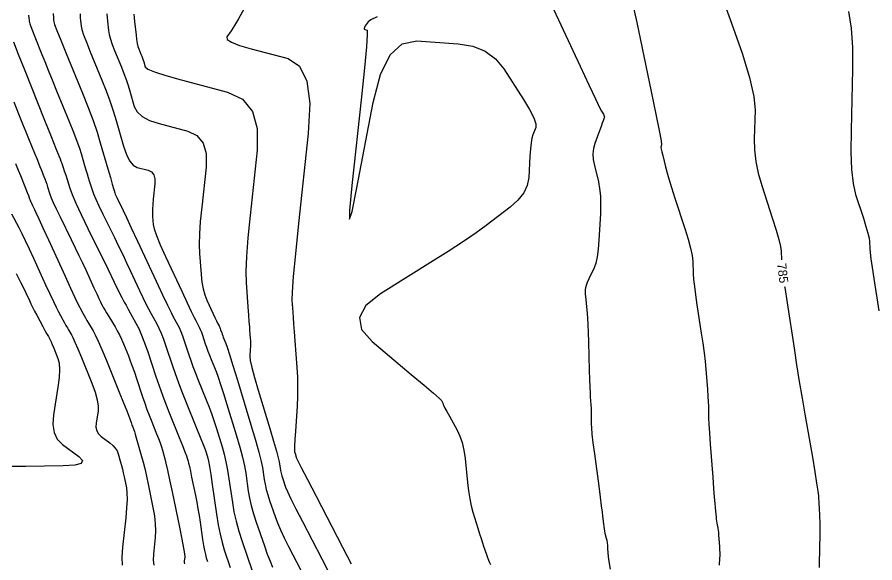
# Model space of a CAD drawing. Extents: x 2082232 to 2083549, y 592624 to 593832.
# Drawn here: x 2082963.1 to 2083030, y 593080 to 593122.5 of the extents above; entities that cross this region are included whole.
import ezdxf

# ---------------------------------------------------------------- set-up
doc = ezdxf.new("R2010")
doc.units = 0
doc.layers.add('DT_X_Contour_Major', color=7, linetype='Continuous')
doc.layers.add('DT_X_Contour_Minor', color=7, linetype='Continuous')

msp = doc.modelspace()

# ---------------------------------------------------------------- linework, layer by layer
at = {"layer": 'DT_X_Contour_Major'}
for points in [[(2083016.343, 593128.844), (2083018.828, 593122.033), (2083019.641, 593119.693), (2083020.216, 593117.781), (2083020.551, 593116.297), (2083020.649, 593115.241), (2083020.59, 593112.995), (2083020.61, 593112.137), (2083020.715, 593111.246), (2083020.905, 593110.322), (2083021.179, 593109.366), (2083022.022, 593106.772), (2083022.301, 593105.884), (2083022.503, 593105.166), (2083022.63, 593104.619), (2083022.681, 593104.241), (2083022.711, 593103.572)], [(2082972.231, 593122.726), (2082972.258, 593122.465), (2082972.293, 593122.123), (2082972.401, 593121.102), (2082972.444, 593120.748), (2082972.494, 593120.449), (2082972.55, 593120.207), (2082972.612, 593120.021), (2082972.785, 593119.599), (2082972.847, 593119.442), (2082972.903, 593119.29), (2082972.952, 593119.142), (2082972.996, 593118.998), (2082973.105, 593118.618), (2082973.311, 593118.448), (2082973.846, 593118.224), (2082974.711, 593117.944), (2082975.906, 593117.609), (2082979.532, 593116.643), (2082980.697, 593116.088), (2082981.469, 593115.148), (2082981.85, 593113.821), (2082981.84, 593112.11), (2082981.291, 593107.032), (2082981.117, 593105.277), (2082981.008, 593103.821), (2082980.962, 593102.664), (2082980.982, 593101.805), (2082981.119, 593099.916), (2082981.166, 593099.268), (2082981.204, 593098.743), (2082981.233, 593098.341), (2082981.254, 593098.061), (2082981.298, 593097.477), (2082981.31, 593097.259), (2082981.315, 593097.043), (2082981.313, 593096.83), (2082981.303, 593096.619), (2082981.266, 593096.06), (2082981.297, 593095.737), (2082981.415, 593095.187), (2082981.622, 593094.411), (2082981.918, 593093.408), (2082982.824, 593090.431), (2082983.124, 593089.431), (2082983.346, 593088.665), (2082983.49, 593088.132), (2082983.556, 593087.833), (2082983.626, 593087.346), (2082983.66, 593087.157), (2082983.707, 593086.953), (2082983.768, 593086.735), (2082983.843, 593086.502), (2082984.062, 593085.863), (2082984.205, 593085.517), (2082984.47, 593084.955), (2082984.856, 593084.178), (2082985.365, 593083.187), (2082986.883, 593080.256), (2082987.4, 593079.257)], [(2082962.855, 593120.573), (2082963.222, 593119.616), (2082963.729, 593118.331), (2082965.269, 593114.467), (2082965.777, 593113.191), (2082966.148, 593112.261), (2082966.38, 593111.677), (2082966.476, 593111.44), (2082966.546, 593111.268), (2082966.57, 593111.208), (2082966.591, 593111.156), (2082966.608, 593111.114), (2082966.622, 593111.08), (2082966.654, 593111.002), (2082966.679, 593110.928), (2082966.731, 593110.766), (2082966.811, 593110.516), (2082966.918, 593110.177), (2082967.24, 593109.155), (2082967.418, 593108.672), (2082967.711, 593107.988), (2082968.12, 593107.104), (2082968.645, 593106.02), (2082970.196, 593102.861), (2082970.706, 593101.824), (2082971.07, 593101.082), (2082971.29, 593100.636), (2082971.364, 593100.484), (2082971.369, 593100.473), (2082971.398, 593100.421), (2082971.481, 593100.273), (2082971.618, 593100.028), (2082971.809, 593099.687), (2082972.391, 593098.65), (2082972.611, 593098.218), (2082972.838, 593097.702), (2082973.071, 593097.101), (2082973.309, 593096.415), (2082973.953, 593094.473), (2082974.199, 593093.747), (2082974.457, 593093.027), (2082974.726, 593092.312), (2082975.006, 593091.603), (2082975.768, 593089.719), (2082976.022, 593089.089), (2082976.21, 593088.613), (2082976.333, 593088.29), (2082976.392, 593088.121), (2082976.461, 593087.876), (2082976.497, 593087.729), (2082976.555, 593087.472), (2082976.633, 593087.104), (2082976.733, 593086.627), (2082977.026, 593085.207), (2082977.131, 593084.678), (2082977.228, 593084.155), (2082977.315, 593083.639), (2082977.393, 593083.13), (2082977.588, 593081.78), (2082977.661, 593081.311), (2082977.734, 593080.916), (2082977.806, 593080.596), (2082977.878, 593080.35), (2082977.979, 593080.055)], [(2083022.959, 593101.488), (2083022.968, 593101.42), (2083023.148, 593100.226), (2083023.689, 593096.696), (2083023.894, 593095.381), (2083024.103, 593094.082), (2083024.316, 593092.8), (2083024.533, 593091.534), (2083025.117, 593088.182), (2083025.311, 593087.051), (2083025.454, 593086.172), (2083025.545, 593085.546), (2083025.586, 593085.173), (2083025.628, 593084.513), (2083025.642, 593084.271), (2083025.655, 593084.039), (2083025.666, 593083.818), (2083025.676, 593083.607), (2083025.698, 593083.058), (2083025.704, 593082.796), (2083025.703, 593082.421), (2083025.695, 593081.933), (2083025.682, 593081.333), (2083025.637, 593079.582)]]:
    msp.add_lwpolyline(points, dxfattribs=at)
at = {"layer": 'DT_X_Contour_Minor'}
for points in [[(2083011.027, 593123.937), (2083011.442, 593122.073), (2083012.563, 593116.696), (2083012.928, 593114.925), (2083013.185, 593113.648), (2083013.332, 593112.862), (2083013.37, 593112.57), (2083013.324, 593112.445), (2083013.32, 593112.364), (2083013.339, 593112.212), (2083013.383, 593111.99), (2083013.451, 593111.699), (2083013.664, 593110.827), (2083013.77, 593110.43), (2083013.929, 593109.891), (2083014.14, 593109.211), (2083014.404, 593108.391), (2083015.177, 593106.014), (2083015.432, 593105.187), (2083015.62, 593104.489), (2083015.739, 593103.92), (2083015.79, 593103.48), (2083015.834, 593102.478), (2083015.865, 593102.046), (2083015.923, 593101.501), (2083016.008, 593100.843), (2083016.121, 593100.073), (2083016.459, 593097.868), (2083016.576, 593097.072), (2083016.673, 593096.335), (2083016.751, 593095.659), (2083016.809, 593095.042), (2083016.938, 593093.479), (2083016.98, 593092.945), (2083017.009, 593092.514), (2083017.025, 593092.187), (2083017.028, 593091.963), (2083017.018, 593091.505), (2083017.024, 593091.233), (2083017.049, 593090.761), (2083017.093, 593090.089), (2083017.156, 593089.216), (2083017.349, 593086.622), (2083017.415, 593085.746), (2083017.468, 593085.062), (2083017.508, 593084.572), (2083017.535, 593084.274), (2083017.589, 593083.736), (2083017.61, 593083.541), (2083017.632, 593083.361), (2083017.655, 593083.194), (2083017.68, 593083.041), (2083017.746, 593082.652), (2083017.77, 593082.493), (2083017.792, 593082.309), (2083017.812, 593082.099), (2083017.83, 593081.863), (2083017.875, 593081.201), (2083017.888, 593080.959), (2083017.895, 593080.73), (2083017.896, 593080.513), (2083017.89, 593080.31), (2083017.866, 593079.784)], [(2082964.02, 593122.641), (2082964.049, 593122.414), (2082964.068, 593122.261), (2082964.078, 593122.183), (2082964.09, 593122.075), (2082964.12, 593121.974), (2082964.2, 593121.756), (2082964.331, 593121.418), (2082964.511, 593120.961), (2082965.059, 593119.586), (2082965.285, 593119.022), (2082965.552, 593118.362), (2082965.86, 593117.606), (2082966.209, 593116.754), (2082967.194, 593114.353), (2082967.529, 593113.522), (2082967.797, 593112.829), (2082967.998, 593112.275), (2082968.131, 593111.859), (2082968.396, 593110.934), (2082968.493, 593110.599), (2082968.586, 593110.285), (2082968.674, 593109.994), (2082968.757, 593109.724), (2082968.974, 593109.034), (2082969.088, 593108.722), (2082969.266, 593108.302), (2082969.508, 593107.775), (2082969.814, 593107.14), (2082970.716, 593105.304), (2082971.046, 593104.628), (2082971.36, 593103.977), (2082971.658, 593103.352), (2082971.939, 593102.753), (2082972.669, 593101.187), (2082972.929, 593100.635), (2082973.164, 593100.154), (2082973.373, 593099.744), (2082973.557, 593099.404), (2082974.012, 593098.592), (2082974.185, 593098.254), (2082974.363, 593097.85), (2082974.545, 593097.379), (2082974.731, 593096.842), (2082975.235, 593095.322), (2082975.44, 593094.724), (2082975.679, 593094.068), (2082975.951, 593093.356), (2082976.257, 593092.587), (2082977.117, 593090.461), (2082977.405, 593089.743), (2082977.625, 593089.185), (2082977.776, 593088.787), (2082977.859, 593088.548), (2082977.987, 593088.125), (2082978.045, 593087.877), (2082978.123, 593087.452), (2082978.22, 593086.849), (2082978.336, 593086.068), (2082978.672, 593083.749), (2082978.804, 593082.924), (2082978.949, 593082.187), (2082979.107, 593081.539), (2082979.277, 593080.979), (2082979.748, 593079.604)], [(2082965.94, 593122.769), (2082965.955, 593122.436), (2082965.964, 593122.283), (2082965.982, 593122.118), (2082966.047, 593121.919), (2082966.23, 593121.443), (2082966.531, 593120.693), (2082966.95, 593119.666), (2082968.223, 593116.563), (2082968.668, 593115.448), (2082969.049, 593114.434), (2082969.365, 593113.518), (2082969.617, 593112.702), (2082970.203, 593110.659), (2082970.398, 593109.98), (2082970.544, 593109.474), (2082970.64, 593109.141), (2082970.688, 593108.982), (2082970.748, 593108.789), (2082970.78, 593108.702), (2082970.83, 593108.585), (2082970.897, 593108.437), (2082970.983, 593108.26), (2082971.235, 593107.746), (2082971.386, 593107.431), (2082971.65, 593106.872), (2082972.026, 593106.069), (2082972.514, 593105.021), (2082973.968, 593101.901), (2082974.46, 593100.85), (2082974.847, 593100.036), (2082975.129, 593099.459), (2082975.305, 593099.121), (2082975.634, 593098.534), (2082975.759, 593098.29), (2082975.887, 593097.998), (2082976.018, 593097.658), (2082976.153, 593097.27), (2082976.517, 593096.172), (2082976.665, 593095.74), (2082976.838, 593095.266), (2082977.035, 593094.752), (2082977.256, 593094.196), (2082977.877, 593092.66), (2082978.101, 593092.088), (2082978.308, 593091.526), (2082978.498, 593090.972), (2082978.671, 593090.427), (2082979.11, 593088.986), (2082979.266, 593088.426), (2082979.407, 593087.826), (2082979.532, 593087.188), (2082979.641, 593086.509), (2082979.91, 593084.649), (2082980.034, 593083.935), (2082980.203, 593083.191), (2082980.417, 593082.415), (2082980.676, 593081.608), (2082981.428, 593079.414)], [(2082968.037, 593122.755), (2082968.056, 593122.445), (2082968.074, 593122.23), (2082968.121, 593121.78), (2082968.179, 593121.528), (2082968.318, 593121.112), (2082968.537, 593120.531), (2082968.837, 593119.785), (2082969.744, 593117.575), (2082970.068, 593116.756), (2082970.36, 593115.959), (2082970.621, 593115.183), (2082970.85, 593114.428), (2082971.42, 593112.442), (2082971.646, 593111.78), (2082971.899, 593111.282), (2082972.178, 593110.95), (2082972.484, 593110.783), (2082973.333, 593110.556), (2082973.606, 593110.426), (2082973.787, 593110.206), (2082973.876, 593109.895), (2082973.874, 593109.494), (2082973.745, 593108.305), (2082973.705, 593107.885), (2082973.681, 593107.518), (2082973.674, 593107.204), (2082973.683, 593106.943), (2082973.728, 593106.316), (2082973.802, 593105.984), (2082973.989, 593105.458), (2082974.29, 593104.738), (2082974.704, 593103.825), (2082975.959, 593101.13), (2082976.381, 593100.228), (2082976.703, 593099.546), (2082976.927, 593099.082), (2082977.053, 593098.837), (2082977.255, 593098.476), (2082977.332, 593098.326), (2082977.411, 593098.146), (2082977.492, 593097.937), (2082977.575, 593097.698), (2082977.799, 593097.022), (2082977.89, 593096.755), (2082977.997, 593096.464), (2082978.118, 593096.147), (2082978.254, 593095.805), (2082978.636, 593094.859), (2082978.797, 593094.433), (2082978.992, 593093.866), (2082979.221, 593093.157), (2082979.484, 593092.305), (2082980.232, 593089.847), (2082980.487, 593088.974), (2082980.691, 593088.201), (2082980.844, 593087.526), (2082980.946, 593086.951), (2082981.149, 593085.548), (2082981.245, 593085.001), (2082981.382, 593084.414), (2082981.558, 593083.785), (2082981.774, 593083.115), (2082982.405, 593081.274), (2082982.633, 593080.63), (2082982.843, 593080.078), (2082983.035, 593079.618)], [(2082970.134, 593122.74), (2082970.157, 593122.455), (2082970.183, 593122.176), (2082970.261, 593121.441), (2082970.312, 593121.138), (2082970.406, 593120.781), (2082970.544, 593120.369), (2082970.724, 593119.903), (2082971.264, 593118.587), (2082971.457, 593118.099), (2082971.631, 593117.625), (2082971.787, 593117.162), (2082971.923, 593116.713), (2082972.262, 593115.53), (2082972.478, 593115.114), (2082972.873, 593114.753), (2082973.445, 593114.447), (2082974.195, 593114.196), (2082976.433, 593113.6), (2082977.151, 593113.257), (2082977.628, 593112.677), (2082977.863, 593111.858), (2082977.857, 593110.802), (2082977.518, 593107.668), (2082977.412, 593106.562), (2082977.35, 593105.596), (2082977.33, 593104.768), (2082977.354, 593104.079), (2082977.473, 593102.428), (2082977.535, 593101.839), (2082977.629, 593101.309), (2082977.757, 593100.84), (2082977.917, 593100.43), (2082978.389, 593099.416), (2082978.548, 593099.077), (2082978.669, 593098.821), (2082978.753, 593098.646), (2082978.8, 593098.554), (2082978.877, 593098.418), (2082978.906, 593098.362), (2082978.935, 593098.294), (2082978.966, 593098.215), (2082978.997, 593098.126), (2082979.081, 593097.871), (2082979.116, 593097.771), (2082979.156, 593097.662), (2082979.201, 593097.542), (2082979.252, 593097.414), (2082979.396, 593097.058), (2082979.493, 593096.778), (2082979.675, 593096.206), (2082979.943, 593095.341), (2082980.297, 593094.184), (2082981.355, 593090.708), (2082981.708, 593089.523), (2082981.976, 593088.575), (2082982.156, 593087.865), (2082982.251, 593087.392), (2082982.388, 593086.447), (2082982.453, 593086.079), (2082982.544, 593085.683), (2082982.663, 593085.26), (2082982.809, 593084.809), (2082983.234, 593083.569), (2082983.419, 593083.073), (2082983.656, 593082.516), (2082983.946, 593081.898), (2082984.288, 593081.219), (2082985.268, 593079.326)], [(2082980.807, 593123.103), (2082980.378, 593122.356), (2082980.222, 593122.088), (2082980.075, 593121.845), (2082979.938, 593121.627), (2082979.811, 593121.434), (2082979.484, 593120.952), (2082979.511, 593120.758), (2082979.837, 593120.538), (2082980.462, 593120.291), (2082981.386, 593120.019), (2082984.247, 593119.256), (2082985.15, 593118.677), (2082985.714, 593117.511), (2082985.939, 593115.758), (2082985.823, 593113.418), (2082985.064, 593106.395), (2082984.818, 593104.047), (2082984.649, 593102.269), (2082984.558, 593101.062), (2082984.545, 593100.426), (2082984.613, 593099.49), (2082984.642, 593099.087), (2082984.68, 593098.578), (2082984.725, 593097.966), (2082984.779, 593097.248), (2082984.932, 593095.194), (2082984.976, 593094.428), (2082984.994, 593093.67), (2082984.985, 593092.92), (2082984.95, 593092.178), (2082984.821, 593090.211), (2082984.781, 593089.557), (2082984.758, 593089.071), (2082984.753, 593088.753), (2082984.764, 593088.603), (2082984.818, 593088.428), (2082984.835, 593088.369), (2082984.848, 593088.324), (2082984.857, 593088.292), (2082984.861, 593088.274), (2082984.865, 593088.246), (2082984.867, 593088.235), (2082984.87, 593088.223), (2082984.873, 593088.21), (2082984.878, 593088.196), (2082984.891, 593088.158), (2082984.991, 593087.96), (2082985.283, 593087.393), (2082985.767, 593086.458), (2082986.442, 593085.154), (2082988.497, 593081.187), (2082989.173, 593079.883)], [(2082991.183, 593122.507), (2082990.698, 593122.274), (2082990.483, 593122.118), (2082990.269, 593121.801), (2082990.206, 593121.695), (2082990.18, 593121.615), (2082990.19, 593121.56), (2082990.236, 593121.53), (2082990.406, 593121.485), (2082990.427, 593121.146), (2082990.362, 593120.165), (2082990.211, 593118.542), (2082989.974, 593116.276), (2082989.228, 593109.376), (2082989.043, 593107.424), (2082989.047, 593106.743), (2082989.24, 593107.332), (2082989.623, 593109.192), (2082990.896, 593115.846), (2082991.466, 593118.018), (2082992.219, 593119.543), (2082993.156, 593120.422), (2082994.278, 593120.654), (2082997.513, 593120.409), (2082998.645, 593120.218), (2082999.617, 593119.828), (2083000.427, 593119.239), (2083001.077, 593118.451), (2083002.593, 593116.084), (2083003.08, 593115.281), (2083003.404, 593114.646), (2083003.564, 593114.18), (2083003.562, 593113.882), (2083003.337, 593113.314), (2083003.259, 593113.049), (2083003.194, 593112.683), (2083003.142, 593112.214), (2083003.103, 593111.644), (2083003.016, 593109.986), (2083002.9, 593109.376), (2083002.618, 593108.787), (2083002.17, 593108.22), (2083001.556, 593107.675), (2082999.696, 593106.251), (2082998.903, 593105.67), (2082997.916, 593104.995), (2082996.737, 593104.226), (2082995.365, 593103.363), (2082991.45, 593100.935), (2082990.308, 593100.019), (2082989.82, 593099.091), (2082989.985, 593098.151), (2082990.804, 593097.198), (2082993.858, 593094.644), (2082994.864, 593093.798), (2082995.591, 593093.177), (2082996.038, 593092.782), (2082996.207, 593092.611), (2082996.285, 593092.456), (2082996.31, 593092.403), (2082996.33, 593092.36), (2082996.343, 593092.327), (2082996.349, 593092.303), (2082996.358, 593092.255), (2082996.389, 593092.188), (2082996.478, 593092.022), (2082996.623, 593091.756), (2082996.825, 593091.393), (2082997.441, 593090.29), (2082997.651, 593089.842), (2082997.823, 593089.323), (2082997.954, 593088.735), (2082998.046, 593088.076), (2082998.238, 593086.225), (2082998.319, 593085.559), (2082998.417, 593084.951), (2082998.532, 593084.4), (2082998.665, 593083.905), (2082999.042, 593082.664), (2082999.176, 593082.227), (2082999.296, 593081.846), (2082999.4, 593081.521), (2082999.49, 593081.252), (2082999.709, 593080.61), (2082999.79, 593080.381), (2082999.872, 593080.176), (2082999.952, 593079.993), (2083000.032, 593079.834)], [(2083004.946, 593123.122), (2083007.013, 593118.676), (2083007.698, 593117.206), (2083008.204, 593116.13), (2083008.531, 593115.45), (2083008.677, 593115.163), (2083008.829, 593114.927), (2083008.876, 593114.842), (2083008.903, 593114.767), (2083008.911, 593114.699), (2083008.9, 593114.641), (2083008.842, 593114.496), (2083008.806, 593114.402), (2083008.742, 593114.227), (2083008.648, 593113.972), (2083008.526, 593113.637), (2083008.162, 593112.636), (2083008.058, 593112.248), (2083008.016, 593111.833), (2083008.039, 593111.392), (2083008.125, 593110.924), (2083008.438, 593109.642), (2083008.536, 593109.126), (2083008.595, 593108.54), (2083008.614, 593107.882), (2083008.594, 593107.155), (2083008.487, 593105.119), (2083008.433, 593104.411), (2083008.352, 593103.814), (2083008.243, 593103.327), (2083008.106, 593102.95), (2083007.706, 593102.094), (2083007.575, 593101.801), (2083007.481, 593101.565), (2083007.426, 593101.385), (2083007.409, 593101.261), (2083007.413, 593101.007), (2083007.418, 593100.886), (2083007.431, 593100.712), (2083007.45, 593100.486), (2083007.476, 593100.208), (2083007.555, 593099.396), (2083007.584, 593099.028), (2083007.612, 593098.532), (2083007.639, 593097.909), (2083007.664, 593097.158), (2083007.73, 593094.985), (2083007.754, 593094.243), (2083007.775, 593093.647), (2083007.794, 593093.196), (2083007.811, 593092.892), (2083007.852, 593092.274), (2083007.865, 593092.044), (2083007.874, 593091.817), (2083007.879, 593091.594), (2083007.88, 593091.374), (2083007.877, 593090.791), (2083007.892, 593090.481), (2083007.939, 593089.988), (2083008.017, 593089.313), (2083008.127, 593088.456), (2083008.464, 593085.926), (2083008.577, 593085.068), (2083008.665, 593084.392), (2083008.728, 593083.899), (2083008.765, 593083.588), (2083008.831, 593083.002), (2083008.857, 593082.791), (2083008.886, 593082.598), (2083008.918, 593082.424), (2083008.954, 593082.267), (2083009.052, 593081.872), (2083009.087, 593081.712), (2083009.117, 593081.527), (2083009.142, 593081.316), (2083009.162, 593081.081), (2083009.209, 593080.421), (2083009.253, 593080.054), (2083009.351, 593079.451)], [(2083027.93, 593122.941), (2083028.144, 593121.636), (2083028.253, 593120.136), (2083028.258, 593118.441), (2083028.133, 593113.661), (2083028.121, 593112.005), (2083028.177, 593110.623), (2083028.301, 593109.514), (2083028.494, 593108.679), (2083029.099, 593106.818), (2083029.299, 593106.181), (2083029.445, 593105.665), (2083029.536, 593105.272), (2083029.572, 593105.001), (2083029.597, 593104.44), (2083029.623, 593104.137), (2083029.684, 593103.649), (2083029.778, 593102.977), (2083029.907, 593102.119), (2083030.296, 593099.586)], [(2082962.876, 593115.878), (2082963.241, 593114.964), (2082963.552, 593114.186), (2082963.81, 593113.545), (2082964.015, 593113.041), (2082964.489, 593111.878), (2082964.655, 593111.472), (2082964.796, 593111.125), (2082964.912, 593110.837), (2082965.005, 593110.609), (2082965.217, 593110.079), (2082965.296, 593109.879), (2082965.371, 593109.675), (2082965.442, 593109.467), (2082965.511, 593109.256), (2082965.69, 593108.688), (2082965.789, 593108.418), (2082965.953, 593108.037), (2082966.182, 593107.542), (2082966.475, 593106.936), (2082967.344, 593105.168), (2082967.659, 593104.522), (2082967.953, 593103.91), (2082968.226, 593103.333), (2082968.478, 593102.79), (2082969.121, 593101.387), (2082969.338, 593100.916), (2082969.505, 593100.556), (2082969.624, 593100.307), (2082969.693, 593100.169), (2082969.813, 593099.947), (2082969.875, 593099.836), (2082969.972, 593099.669), (2082970.104, 593099.446), (2082970.271, 593099.168), (2082970.763, 593098.353), (2082970.942, 593098.041), (2082971.111, 593097.717), (2082971.27, 593097.381), (2082971.419, 593097.032), (2082971.802, 593096.087), (2082971.949, 593095.711), (2082972.105, 593095.291), (2082972.268, 593094.827), (2082972.44, 593094.32), (2082972.907, 593092.908), (2082973.08, 593092.396), (2082973.25, 593091.918), (2082973.415, 593091.474), (2082973.576, 593091.064), (2082973.999, 593090.015), (2082974.147, 593089.64), (2082974.273, 593089.301), (2082974.377, 593088.997), (2082974.458, 593088.729), (2082974.646, 593088.063), (2082974.735, 593087.715), (2082974.859, 593087.17), (2082975.019, 593086.428), (2082975.216, 593085.489), (2082975.787, 593082.723), (2082975.973, 593081.8), (2082976.102, 593081.108), (2082976.175, 593080.645), (2082976.191, 593080.412), (2082976.157, 593080.096), (2082976.153, 593079.984), (2082976.167, 593079.884)], [(2082963.001, 593111.093), (2082963.216, 593110.56), (2082963.387, 593110.138), (2082963.781, 593109.157), (2082963.912, 593108.83), (2082964.01, 593108.584), (2082964.074, 593108.419), (2082964.104, 593108.335), (2082964.14, 593108.22), (2082964.16, 593108.166), (2082964.194, 593108.088), (2082964.24, 593107.988), (2082964.3, 593107.865), (2082964.476, 593107.507), (2082964.594, 593107.257), (2082964.817, 593106.777), (2082965.144, 593106.067), (2082965.576, 593105.127), (2082966.867, 593102.312), (2082967.301, 593101.367), (2082967.638, 593100.645), (2082967.875, 593100.145), (2082968.015, 593099.867), (2082968.254, 593099.421), (2082968.35, 593099.247), (2082968.457, 593099.059), (2082968.574, 593098.857), (2082968.703, 593098.641), (2082969.062, 593098.046), (2082969.227, 593097.734), (2082969.452, 593097.246), (2082969.738, 593096.581), (2082970.085, 593095.739), (2082971.09, 593093.259), (2082971.424, 593092.432), (2082971.673, 593091.81), (2082971.836, 593091.394), (2082971.915, 593091.184), (2082972.009, 593090.898), (2082972.044, 593090.794), (2082972.079, 593090.697), (2082972.112, 593090.607), (2082972.145, 593090.524), (2082972.231, 593090.312), (2082972.273, 593090.191), (2082972.336, 593089.989), (2082972.42, 593089.704), (2082972.525, 593089.337), (2082972.831, 593088.251), (2082972.949, 593087.809), (2082973.074, 593087.3), (2082973.205, 593086.723), (2082973.342, 593086.078), (2082973.716, 593084.267), (2082973.832, 593083.612), (2082973.9, 593083.005), (2082973.921, 593082.446), (2082973.893, 593081.934), (2082973.756, 593080.635), (2082973.74, 593080.173), (2082973.794, 593079.762)], [(2082962.704, 593107.172), (2082963.262, 593106.084), (2082963.49, 593105.63), (2082963.755, 593105.082), (2082964.057, 593104.441), (2082964.396, 593103.708), (2082965.35, 593101.627), (2082965.68, 593100.913), (2082965.955, 593100.331), (2082966.173, 593099.882), (2082966.336, 593099.565), (2082966.696, 593098.896), (2082966.825, 593098.658), (2082966.941, 593098.449), (2082967.045, 593098.267), (2082967.136, 593098.113), (2082967.362, 593097.738), (2082967.474, 593097.522), (2082967.64, 593097.154), (2082967.861, 593096.634), (2082968.137, 593095.962), (2082968.945, 593093.967), (2082969.203, 593093.269), (2082969.372, 593092.673), (2082969.451, 593092.177), (2082969.441, 593091.782), (2082969.294, 593090.862), (2082969.278, 593090.537), (2082969.338, 593090.252), (2082969.476, 593090.007), (2082969.692, 593089.801), (2082970.369, 593089.306), (2082970.599, 593089.113), (2082970.784, 593088.906), (2082970.922, 593088.683), (2082971.014, 593088.447), (2082971.198, 593087.796), (2082971.266, 593087.542), (2082971.334, 593087.269), (2082971.401, 593086.977), (2082971.468, 593086.666), (2082971.645, 593085.811), (2082971.691, 593085.424), (2082971.699, 593084.902), (2082971.667, 593084.247), (2082971.596, 593083.457), (2082971.355, 593081.174), (2082971.301, 593080.394), (2082971.317, 593079.769)], [(2082963.054, 593102.515), (2082963.4, 593101.832), (2082963.65, 593101.329), (2082963.804, 593101.008), (2082964.086, 593100.393), (2082964.201, 593100.15), (2082964.334, 593099.88), (2082964.487, 593099.584), (2082964.658, 593099.263), (2082965.138, 593098.37), (2082965.3, 593098.07), (2082965.426, 593097.839), (2082965.515, 593097.678), (2082965.568, 593097.585), (2082965.661, 593097.431), (2082965.707, 593097.342), (2082965.776, 593097.191), (2082965.867, 593096.977), (2082965.98, 593096.7), (2082966.312, 593095.88), (2082966.405, 593095.51), (2082966.435, 593095.015), (2082966.401, 593094.396), (2082966.303, 593093.651), (2082965.959, 593091.499), (2082965.906, 593090.749), (2082966.006, 593090.113), (2082966.258, 593089.591), (2082966.662, 593089.182), (2082967.944, 593088.245), (2082968.228, 593087.936), (2082968.119, 593087.709), (2082967.618, 593087.565), (2082966.725, 593087.504), (2082963.819, 593087.453), (2082962.738, 593087.464)]]:
    msp.add_lwpolyline(points, dxfattribs=at)

# ---------------------------------------------------------------- texts
at = {"layer": 'DT_X_Contour_Major'}
msp.add_text('785', height=0.7, rotation=276.79313, dxfattribs=at).set_placement((2083022.374, 593103.272))

doc.saveas('drawing.dxf')
